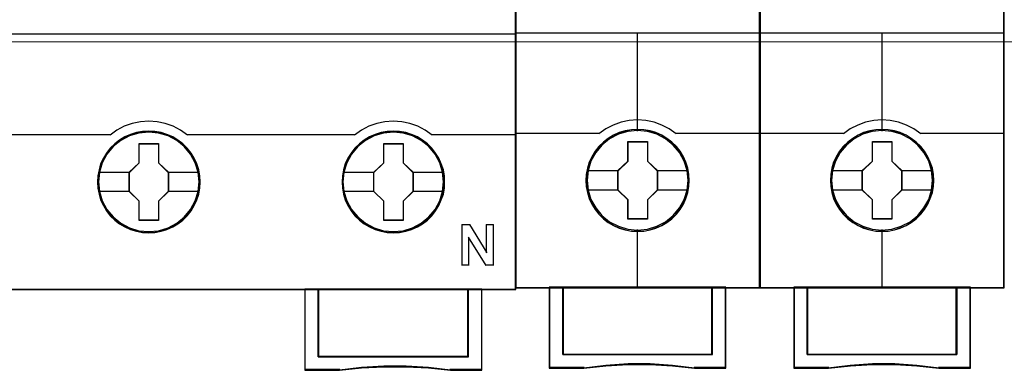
# Model space of a CAD drawing. Header units: millimetres. Extents: x -1290 to 1795, y -4192 to -1311.
# Tile 557 of 656: x 1077.57 to 1092.06, y -2986.34 to -2981.18. Entities that reach past the tile are written whole.
import ezdxf

# ---------------------------------------------------------------- set-up
doc = ezdxf.new("R2010")
doc.units = ezdxf.units.MM
doc.layers.add('45', color=7, linetype='Continuous')
doc.layers.add('Aparatura', color=7, linetype='Continuous', lineweight=13)

# ---------------------------------------------------------------- blocks, each defined once
blk = doc.blocks.new('*U397')
at = {"layer": '45', "color": 7}
for points in [[(189.646347, -383.521822), (117.625529, -383.521822), (117.625529, -465.544591), (189.646347, -465.544591), (189.646347, -383.521822)], [(189.624863, -383.543367), (117.647013, -383.543367), (117.647013, -465.523047), (189.624863, -465.523047), (189.624863, -383.543367)], [(166.406259, -457.634239), (166.383873, -457.186333), (166.311118, -456.738427), (166.160011, -456.30711), (165.980921, -455.892382), (165.745865, -455.505303), (165.466037, -455.156931), (165.13584, -454.836208), (164.772064, -454.559723), (164.40269, -454.316416), (163.971755, -454.133936), (163.54082, -454.006753), (163.087499, -453.923807), (162.634177, -453.901688), (162.180856, -453.923807), (161.738727, -454.006753), (161.291002, -454.133936), (160.876857, -454.316416), (160.490694, -454.559723), (160.132514, -454.836208), (159.796721, -455.156931), (159.533682, -455.505303), (159.29303, -455.892382), (159.091554, -456.30711), (158.974026, -456.738427), (158.884481, -457.186333), (158.856498, -457.634239), (158.884481, -458.082146), (158.974026, -458.518992), (159.091554, -458.950309), (159.29303, -459.359508), (159.533682, -459.752117), (159.796721, -460.111548), (160.132514, -460.43227), (160.490694, -460.708756), (160.876857, -460.935474), (161.291002, -461.117954), (161.738727, -461.256197), (162.180856, -461.344672), (162.634177, -461.366791), (163.087499, -461.344672), (163.54082, -461.256197), (163.971755, -461.117954), (164.40269, -460.935474), (164.772064, -460.708756), (165.13584, -460.43227), (165.466037, -460.111548), (165.745865, -459.752117), (165.980921, -459.359508), (166.160011, -458.950309), (166.311118, -458.518992), (166.383873, -458.082146), (166.406259, -457.634239)], [(166.406259, -457.634239), (166.383873, -457.186333), (166.311118, -456.738427), (166.160011, -456.30711), (165.980921, -455.892382), (165.745865, -455.505303), (165.466037, -455.156931), (165.13584, -454.836208), (164.772064, -454.559723), (164.40269, -454.316416), (163.971755, -454.133936), (163.54082, -454.006753), (163.087499, -453.923807), (162.634177, -453.901688), (162.180856, -453.923807), (161.738727, -454.006753), (161.291002, -454.133936), (160.876857, -454.316416), (160.490694, -454.559723), (160.132514, -454.836208), (159.796721, -455.156931), (159.533682, -455.505303), (159.29303, -455.892382), (159.091554, -456.30711), (158.974026, -456.738427), (158.884481, -457.186333), (158.856498, -457.634239), (158.884481, -458.082146), (158.974026, -458.518992), (159.091554, -458.950309), (159.29303, -459.359508), (159.533682, -459.752117), (159.796721, -460.111548), (160.132514, -460.43227), (160.490694, -460.708756), (160.876857, -460.935474), (161.291002, -461.117954), (161.738727, -461.256197), (162.180856, -461.344672), (162.634177, -461.366791), (163.087499, -461.344672), (163.54082, -461.256197), (163.971755, -461.117954), (164.40269, -460.935474), (164.772064, -460.708756), (165.13584, -460.43227), (165.466037, -460.111548), (165.745865, -459.752117), (165.980921, -459.359508), (166.160011, -458.950309), (166.311118, -458.518992), (166.383873, -458.082146), (166.406259, -457.634239)], [(166.386566, -457.634239), (166.364296, -457.188919), (166.291921, -456.743598), (166.141602, -456.31477), (165.963446, -455.902436), (165.729617, -455.517591), (165.451249, -455.17123), (165.122774, -454.852359), (164.760896, -454.577469), (164.39345, -454.335567), (163.964763, -454.15414), (163.536076, -454.027691), (163.085119, -453.945224), (162.634163, -453.923233), (162.183206, -453.945224), (161.743384, -454.027691), (161.297995, -454.15414), (160.88601, -454.335567), (160.501862, -454.577469), (160.145551, -454.852359), (159.811509, -455.17123), (159.549843, -455.517591), (159.310446, -455.902436), (159.110021, -456.31477), (158.993106, -456.743598), (158.904029, -457.188919), (158.876192, -457.634239), (158.904029, -458.07956), (158.993106, -458.513886), (159.110021, -458.942713), (159.310446, -459.349549), (159.549843, -459.739892), (159.811509, -460.097249), (160.145551, -460.41612), (160.501862, -460.69101), (160.88601, -460.916419), (161.297995, -461.097846), (161.743384, -461.235291), (162.183206, -461.323255), (162.634163, -461.345246), (163.085119, -461.323255), (163.536076, -461.235291), (163.964763, -461.097846), (164.39345, -460.916419), (164.760896, -460.69101), (165.122774, -460.41612), (165.451249, -460.097249), (165.729617, -459.739892), (165.963446, -459.349549), (166.141602, -458.942713), (166.291921, -458.513886), (166.364296, -458.07956), (166.386566, -457.634239)], [(184.404303, -457.634239), (184.381911, -457.186333), (184.309139, -456.738427), (184.152398, -456.30711), (183.973265, -455.892382), (183.743752, -455.505303), (183.463857, -455.156931), (183.133582, -454.836208), (182.769719, -454.559723), (182.400259, -454.316416), (181.969221, -454.133936), (181.538184, -454.006753), (181.084755, -453.923807), (180.631326, -453.901688), (180.177897, -453.923807), (179.735664, -454.006753), (179.287833, -454.133936), (178.873589, -454.316416), (178.487335, -454.559723), (178.12907, -454.836208), (177.793196, -455.156931), (177.530096, -455.505303), (177.283789, -455.892382), (177.087863, -456.30711), (176.970307, -456.738427), (176.880741, -457.186333), (176.852751, -457.634239), (176.880741, -458.082146), (176.970307, -458.518992), (177.087863, -458.950309), (177.283789, -459.359508), (177.530096, -459.752117), (177.793196, -460.111548), (178.12907, -460.43227), (178.487335, -460.708756), (178.873589, -460.935474), (179.287833, -461.117954), (179.735664, -461.256197), (180.177897, -461.344672), (180.631326, -461.366791), (181.084755, -461.344672), (181.538184, -461.256197), (181.969221, -461.117954), (182.400259, -460.935474), (182.769719, -460.708756), (183.133582, -460.43227), (183.463857, -460.111548), (183.743752, -459.752117), (183.973265, -459.359508), (184.152398, -458.950309), (184.309139, -458.518992), (184.381911, -458.082146), (184.404303, -457.634239)], [(184.404303, -457.634239), (184.381911, -457.186333), (184.309139, -456.738427), (184.152398, -456.30711), (183.973265, -455.892382), (183.743752, -455.505303), (183.463857, -455.156931), (183.133582, -454.836208), (182.769719, -454.559723), (182.400259, -454.316416), (181.969221, -454.133936), (181.538184, -454.006753), (181.084755, -453.923807), (180.631326, -453.901688), (180.177897, -453.923807), (179.735664, -454.006753), (179.287833, -454.133936), (178.873589, -454.316416), (178.487335, -454.559723), (178.12907, -454.836208), (177.793196, -455.156931), (177.530096, -455.505303), (177.283789, -455.892382), (177.087863, -456.30711), (176.970307, -456.738427), (176.880741, -457.186333), (176.852751, -457.634239), (176.880741, -458.082146), (176.970307, -458.518992), (177.087863, -458.950309), (177.283789, -459.359508), (177.530096, -459.752117), (177.793196, -460.111548), (178.12907, -460.43227), (178.487335, -460.708756), (178.873589, -460.935474), (179.287833, -461.117954), (179.735664, -461.256197), (180.177897, -461.344672), (180.631326, -461.366791), (181.084755, -461.344672), (181.538184, -461.256197), (181.969221, -461.117954), (182.400259, -460.935474), (182.769719, -460.708756), (183.133582, -460.43227), (183.463857, -460.111548), (183.743752, -459.752117), (183.973265, -459.359508), (184.152398, -458.950309), (184.309139, -458.518992), (184.381911, -458.082146), (184.404303, -457.634239)], [(184.382819, -457.634239), (184.360555, -457.188919), (184.288196, -456.743598), (184.132347, -456.31477), (183.954234, -455.902436), (183.726027, -455.517591), (183.447725, -455.17123), (183.119328, -454.852359), (182.757536, -454.577469), (182.390178, -454.335567), (181.961593, -454.15414), (181.533008, -454.027691), (181.082159, -453.945224), (180.63131, -453.923233), (180.180461, -453.945224), (179.740744, -454.027691), (179.295461, -454.15414), (178.883574, -454.335567), (178.499518, -454.577469), (178.143291, -454.852359), (177.809329, -455.17123), (177.547725, -455.517591), (177.30282, -455.902436), (177.108009, -456.31477), (176.991122, -456.743598), (176.902065, -457.188919), (176.874235, -457.634239), (176.902065, -458.07956), (176.991122, -458.513886), (177.108009, -458.942713), (177.30282, -459.349549), (177.547725, -459.739892), (177.809329, -460.097249), (178.143291, -460.41612), (178.499518, -460.69101), (178.883574, -460.916419), (179.295461, -461.097846), (179.740744, -461.235291), (180.180461, -461.323255), (180.63131, -461.345246), (181.082159, -461.323255), (181.533008, -461.235291), (181.961593, -461.097846), (182.390178, -460.916419), (182.757536, -460.69101), (183.119328, -460.41612), (183.447725, -460.097249), (183.726027, -459.739892), (183.954234, -459.349549), (184.132347, -458.942713), (184.288196, -458.513886), (184.360555, -458.07956), (184.382819, -457.634239)], [(161.922078, -454.797572), (163.363003, -454.797572), (163.363003, -456.215983), (164.080639, -456.919648), (164.080639, -458.338059), (163.363003, -459.052805), (163.363003, -460.460134), (161.922078, -460.460134), (161.922078, -459.052805), (161.187489, -458.338059), (161.187489, -456.919648), (161.922078, -456.215983), (161.922078, -454.797572)], [(161.922078, -454.797572), (163.363003, -454.797572), (163.363003, -454.797572), (163.363003, -456.215983), (163.363003, -456.215983), (164.080639, -456.919648), (164.080639, -456.919648), (164.080639, -458.338059), (164.080639, -458.338059), (163.363003, -459.052805), (163.363003, -459.052805), (163.363003, -460.460134), (163.363003, -460.460134), (161.922078, -460.460134), (161.922078, -460.460134), (161.922078, -459.052805), (161.922078, -459.052805), (161.187489, -458.338059), (161.187489, -458.338059), (161.187489, -456.919648), (161.187489, -456.919648), (161.922078, -456.215983), (161.922078, -456.215983), (161.922078, -454.797572), (161.922078, -454.797572)], [(161.932652, -454.819117), (163.352177, -454.819117), (163.352177, -456.226734), (164.059156, -456.925045), (164.059156, -458.332662), (163.352177, -459.04197), (163.352177, -460.43859), (161.932652, -460.43859), (161.932652, -459.04197), (161.208973, -458.332662), (161.208973, -456.925045), (161.932652, -456.226734), (161.932652, -454.819117)], [(179.918786, -454.797572), (181.360602, -454.797572), (181.360602, -456.215983), (182.078683, -456.919648), (182.078683, -458.338059), (181.360602, -459.052805), (181.360602, -460.460134), (179.918786, -460.460134), (179.918786, -459.052805), (179.183742, -458.338059), (179.183742, -456.919648), (179.918786, -456.215983), (179.918786, -454.797572)], [(179.918786, -454.797572), (181.360602, -454.797572), (181.360602, -454.797572), (181.360602, -456.215983), (181.360602, -456.215983), (182.078683, -456.919648), (182.078683, -456.919648), (182.078683, -458.338059), (182.078683, -458.338059), (181.360602, -459.052805), (181.360602, -459.052805), (181.360602, -460.460134), (181.360602, -460.460134), (179.918786, -460.460134), (179.918786, -460.460134), (179.918786, -459.052805), (179.918786, -459.052805), (179.183742, -458.338059), (179.183742, -458.338059), (179.183742, -456.919648), (179.183742, -456.919648), (179.918786, -456.215983), (179.918786, -456.215983), (179.918786, -454.797572), (179.918786, -454.797572)], [(179.92936, -454.819117), (181.349776, -454.819117), (181.349776, -456.226734), (182.057199, -456.925045), (182.057199, -458.332662), (181.349776, -459.04197), (181.349776, -460.43859), (179.92936, -460.43859), (179.92936, -459.04197), (179.205226, -458.332662), (179.205226, -456.925045), (179.92936, -456.226734), (179.92936, -454.819117)], [(186.147454, -470.485246), (175.109388, -470.485246), (175.109388, -465.501502), (174.109988, -465.501502), (174.109988, -471.476457), (176.667112, -471.476457), (178.297418, -471.304795), (179.922141, -471.221732), (181.563614, -471.221732), (183.205086, -471.304795), (184.824226, -471.476457), (187.152437, -471.476457), (187.152437, -465.501502), (186.147454, -465.501502), (186.147454, -470.485246)], [(175.105403, -465.501502), (175.105403, -470.4926), (186.151651, -470.4926), (186.151651, -465.501502), (180.625733, -465.501502), (175.105403, -465.501502)]]:
    blk.add_lwpolyline(points, close=True, dxfattribs=at)
at = {"layer": '45', "color": 139}
for points in [[(189.646347, -383.521822), (117.625529, -383.521822), (117.625529, -465.544591), (189.646347, -465.544591), (189.646347, -383.521822)], [(166.340018, -457.628925), (166.267242, -456.910035), (166.060112, -456.224325), (165.713029, -455.588384), (165.248385, -455.035392), (164.694171, -454.581938), (164.050388, -454.244613), (163.356221, -454.034476), (162.634064, -453.968117), (161.911907, -454.034476), (161.212143, -454.244613), (160.579555, -454.581938), (160.014146, -455.035392), (159.549502, -455.588384), (159.208017, -456.224325), (159.000886, -456.910035), (158.928111, -457.628925), (159.000886, -458.336755), (159.208017, -459.027996), (159.549502, -459.658407), (160.014146, -460.211399), (160.579555, -460.664853), (161.212143, -461.002178), (161.911907, -461.212315), (162.634064, -461.284204), (163.356221, -461.212315), (164.050388, -461.002178), (164.694171, -460.664853), (165.248385, -460.211399), (165.713029, -459.658407), (166.060112, -459.027996), (166.267242, -458.336755), (166.340018, -457.628925)], [(166.334647, -457.623467), (166.261867, -456.904591), (166.054724, -456.224424), (165.713218, -455.588496), (165.254144, -455.029985), (164.688699, -454.57654), (164.050475, -454.239221), (163.350667, -454.029088), (162.628466, -453.96273), (161.906264, -454.029088), (161.217654, -454.239221), (160.573831, -454.57654), (160.013985, -455.029985), (159.554911, -455.588496), (159.213405, -456.224424), (159.000663, -456.904591), (158.933482, -457.623467), (159.000663, -458.336813), (159.213405, -459.02251), (159.554911, -459.652909), (160.013985, -460.20589), (160.573831, -460.659335), (161.217654, -461.002184), (161.906264, -461.212317), (162.628466, -461.284204), (163.350667, -461.212317), (164.050475, -461.002184), (164.688699, -460.659335), (165.254144, -460.20589), (165.713218, -459.652909), (166.054724, -459.02251), (166.261867, -458.336813), (166.334647, -457.623467)], [(184.3309, -457.623467), (184.258122, -456.904591), (184.050985, -456.224424), (183.70949, -455.588496), (183.25043, -455.029985), (182.685003, -454.57654), (182.0412, -454.239221), (181.347012, -454.029088), (180.624833, -453.96273), (179.902653, -454.029088), (179.214064, -454.239221), (178.570261, -454.57654), (178.010432, -455.029985), (177.551372, -455.588496), (177.209877, -456.224424), (176.991543, -456.904591), (176.924364, -457.623467), (176.991543, -458.336813), (177.209877, -459.02251), (177.551372, -459.652909), (178.010432, -460.20589), (178.570261, -460.659335), (179.214064, -461.002184), (179.902653, -461.212317), (180.624833, -461.284204), (181.347012, -461.212317), (182.0412, -461.002184), (182.685003, -460.659335), (183.25043, -460.20589), (183.70949, -459.652909), (184.050985, -459.02251), (184.258122, -458.336813), (184.3309, -457.623467)], [(184.3309, -457.628925), (184.258122, -456.910035), (184.050985, -456.224325), (183.70949, -455.588384), (183.244832, -455.035392), (182.690601, -454.581938), (182.046798, -454.244613), (181.347012, -454.034476), (180.630431, -453.968117), (179.908252, -454.034476), (179.208466, -454.244613), (178.575859, -454.581938), (178.010432, -455.035392), (177.545774, -455.588384), (177.204278, -456.224325), (176.997142, -456.910035), (176.924364, -457.628925), (176.997142, -458.336755), (177.204278, -459.027996), (177.545774, -459.658407), (178.010432, -460.211399), (178.575859, -460.664853), (179.208466, -461.002178), (179.908252, -461.212315), (180.630431, -461.284204), (181.347012, -461.212315), (182.046798, -461.002178), (182.690601, -460.664853), (183.244832, -460.211399), (183.70949, -459.658407), (184.050985, -459.027996), (184.258122, -458.336755), (184.3309, -457.628925)]]:
    blk.add_lwpolyline(points, close=True, dxfattribs=at)
for points in [[(117.625529, -446.740001), (189.646347, -446.740001)], [(165.482457, -454.18715), (164.97782, -453.831569), (164.433934, -453.539076), (163.845192, -453.326874), (163.245235, -453.2007), (162.628457, -453.154819), (162.017286, -453.2007), (161.411723, -453.326874), (160.834194, -453.539076), (160.290309, -453.831569), (159.785672, -454.18715)], [(183.475129, -454.18715), (182.975922, -453.831569), (182.426233, -453.539076), (181.84289, -453.326874), (181.24272, -453.2007), (180.625722, -453.154819), (180.014334, -453.2007), (179.408555, -453.326874), (178.830821, -453.539076), (178.286741, -453.831569), (177.781925, -454.18715)], [(147.441446, -454.144062), (159.82864, -454.144062)], [(165.439489, -454.144062), (171.655465, -454.144062)], [(171.610707, -454.144062), (177.826683, -454.144062)], [(183.430371, -454.144062), (189.646347, -454.144062)], [(185.668266, -460.761755), (186.268021, -460.761755)], [(185.668266, -460.761755), (185.668266, -463.768981)], [(186.223263, -460.761755), (187.50871, -462.84078)], [(187.465742, -460.761755), (188.009998, -460.761755)], [(187.465742, -460.761755), (187.465742, -462.84078)], [(187.96524, -460.761755), (187.96524, -463.768981)], [(186.167764, -461.680979), (186.167764, -463.768981)], [(187.447839, -463.768981), (186.167764, -461.680979)], [(185.668266, -463.725892), (186.212521, -463.725892)], [(187.403081, -463.725892), (188.009998, -463.725892)], [(174.109988, -465.501502), (174.109988, -471.476457)], [(180.64822, -465.501502), (174.109988, -465.501502)], [(175.105403, -465.501502), (175.105403, -470.4926)], [(186.106893, -470.4926), (186.106893, -465.501502)], [(187.10947, -465.501502), (187.10947, -471.476457)], [(175.105403, -470.447716), (186.151651, -470.447716)], [(176.702365, -471.431573), (174.109988, -471.431573)], [(184.832188, -471.476457), (183.209581, -471.276821), (181.564594, -471.180223), (179.919606, -471.180223), (178.291404, -471.276821), (176.657607, -471.476457)], [(187.152437, -471.431573), (184.78743, -471.431573)]]:
    blk.add_lwpolyline(points, dxfattribs=at)
at = {"layer": '45', "color": 7}
for points in [[(158.928111, -456.903528), (161.232247, -456.903528)], [(164.035881, -456.903528), (166.340018, -456.903528)], [(176.918993, -456.903528), (179.2285, -456.903528)], [(182.033925, -456.903528), (184.3309, -456.903528)], [(158.928111, -458.31109), (161.232247, -458.31109)], [(164.035881, -458.31109), (166.340018, -458.31109)], [(176.918993, -458.31109), (179.2285, -458.31109)], [(182.033925, -458.31109), (184.3309, -458.31109)]]:
    blk.add_lwpolyline(points, dxfattribs=at)
at = {"layer": '45', "color": 59}
for points in [[(186.147454, -470.485246), (175.109388, -470.485246), (175.109388, -465.501502), (174.109988, -465.501502), (174.109988, -471.476457), (176.667112, -471.476457), (178.297418, -471.304795), (179.922141, -471.221732), (181.563614, -471.221732), (183.205086, -471.304795), (184.824226, -471.476457), (187.152437, -471.476457), (187.152437, -465.501502), (186.147454, -465.501502), (186.147454, -470.485246)], [(186.129143, -470.470552), (175.125926, -470.470552), (175.125926, -465.521251), (174.129681, -465.521251), (174.129681, -471.454913), (176.678732, -471.454913), (178.303891, -471.284437), (179.923484, -471.201948), (181.559775, -471.201948), (183.196065, -471.284437), (184.810093, -471.454913), (187.130953, -471.454913), (187.130953, -465.521251), (186.129143, -465.521251), (186.129143, -470.470552)], [(175.105403, -465.501502), (175.105403, -470.4926), (186.151651, -470.4926), (186.151651, -465.501502), (180.625733, -465.501502), (175.105403, -465.501502)], [(175.126887, -465.521251), (175.126887, -470.471056), (186.130167, -470.471056), (186.130167, -465.521251), (180.625744, -465.521251), (175.126887, -465.521251)]]:
    blk.add_lwpolyline(points, close=True, dxfattribs=at)
blk = doc.blocks.new('*U398')
at = {"layer": '45', "color": 7}
for points in [[(207.58889, -383.681609), (189.615912, -383.681609), (189.615912, -465.406348), (207.58889, -465.406348), (207.58889, -383.681609)], [(202.400556, -457.522986), (202.378247, -457.071621), (202.305744, -456.620256), (202.149583, -456.185405), (201.971114, -455.772571), (201.736873, -455.37625), (201.452437, -455.02947), (201.123384, -454.710211), (200.755291, -454.429484), (200.381621, -454.187288), (199.946602, -454.000137), (199.51716, -453.873535), (199.059832, -453.790968), (198.602504, -453.763446), (198.145176, -453.790968), (197.699003, -453.873535), (197.247252, -454.000137), (196.834542, -454.187288), (196.44414, -454.429484), (196.081624, -454.710211), (195.746994, -455.02947), (195.47929, -455.37625), (195.233894, -455.772571), (195.038694, -456.185405), (194.915996, -456.620256), (194.826761, -457.071621), (194.798875, -457.522986), (194.826761, -457.974351), (194.915996, -458.409203), (195.038694, -458.844055), (195.233894, -459.256889), (195.47929, -459.653209), (195.746994, -460.010999), (196.081624, -460.335761), (196.44414, -460.610984), (196.834542, -460.842171), (197.247252, -461.029322), (197.699003, -461.161429), (198.145176, -461.255005), (198.602504, -461.277023), (199.059832, -461.255005), (199.51716, -461.161429), (199.946602, -461.029322), (200.381621, -460.842171), (200.755291, -460.610984), (201.123384, -460.335761), (201.452437, -460.010999), (201.736873, -459.653209), (201.971114, -459.256889), (202.149583, -458.844055), (202.305744, -458.409203), (202.378247, -457.974351), (202.400556, -457.522986)], [(202.400556, -457.522986), (202.378247, -457.071621), (202.305744, -456.620256), (202.149583, -456.185405), (201.971114, -455.772571), (201.736873, -455.37625), (201.452437, -455.02947), (201.123384, -454.710211), (200.755291, -454.429484), (200.381621, -454.187288), (199.946602, -454.000137), (199.51716, -453.873535), (199.059832, -453.790968), (198.602504, -453.763446), (198.145176, -453.790968), (197.699003, -453.873535), (197.247252, -454.000137), (196.834542, -454.187288), (196.44414, -454.429484), (196.081624, -454.710211), (195.746994, -455.02947), (195.47929, -455.37625), (195.233894, -455.772571), (195.038694, -456.185405), (194.915996, -456.620256), (194.826761, -457.071621), (194.798875, -457.522986), (194.826761, -457.974351), (194.915996, -458.409203), (195.038694, -458.844055), (195.233894, -459.256889), (195.47929, -459.653209), (195.746994, -460.010999), (196.081624, -460.335761), (196.44414, -460.610984), (196.834542, -460.842171), (197.247252, -461.029322), (197.699003, -461.161429), (198.145176, -461.255005), (198.602504, -461.277023), (199.059832, -461.255005), (199.51716, -461.161429), (199.946602, -461.029322), (200.381621, -460.842171), (200.755291, -460.610984), (201.123384, -460.335761), (201.452437, -460.010999), (201.736873, -459.653209), (201.971114, -459.256889), (202.149583, -458.844055), (202.305744, -458.409203), (202.378247, -457.974351), (202.400556, -457.522986)], [(202.380862, -457.522973), (202.358664, -457.073765), (202.286519, -456.624557), (202.131131, -456.191784), (201.953544, -455.780923), (201.720462, -455.386496), (201.437433, -455.041373), (201.110007, -454.72364), (200.743735, -454.444255), (200.371913, -454.203216), (199.939045, -454.016959), (199.511727, -453.890962), (199.056661, -453.80879), (198.601595, -453.781399), (198.146529, -453.80879), (197.702562, -453.890962), (197.253046, -454.016959), (196.842377, -454.203216), (196.453906, -454.444255), (196.093183, -454.72364), (195.760208, -455.041373), (195.493828, -455.386496), (195.249646, -455.780923), (195.055411, -456.191784), (194.93332, -456.624557), (194.844526, -457.073765), (194.816779, -457.522973), (194.844526, -457.972181), (194.93332, -458.404955), (195.055411, -458.837728), (195.249646, -459.248589), (195.493828, -459.643016), (195.760208, -459.999095), (196.093183, -460.322306), (196.453906, -460.596213), (196.842377, -460.826296), (197.253046, -461.012553), (197.702562, -461.144028), (198.146529, -461.237157), (198.601595, -461.259069), (199.056661, -461.237157), (199.511727, -461.144028), (199.939045, -461.012553), (200.371913, -460.826296), (200.743735, -460.596213), (201.110007, -460.322306), (201.437433, -459.999095), (201.720462, -459.643016), (201.953544, -459.248589), (202.131131, -458.837728), (202.286519, -458.404955), (202.358664, -457.972181), (202.380862, -457.522973)], [(197.888248, -454.666511), (199.333423, -454.666511), (199.333423, -456.094816), (200.058823, -456.800696), (200.058823, -458.229), (199.333423, -458.94591), (199.333423, -460.363185), (197.888248, -460.363185), (197.888248, -458.94591), (197.145979, -458.229), (197.145979, -456.800696), (197.888248, -456.094816), (197.888248, -454.666511)], [(197.888248, -454.666511), (199.333423, -454.666511), (199.333423, -454.666511), (199.333423, -456.094816), (199.333423, -456.094816), (200.058823, -456.800696), (200.058823, -456.800696), (200.058823, -458.229), (200.058823, -458.229), (199.333423, -458.94591), (199.333423, -458.94591), (199.333423, -460.363185), (199.333423, -460.363185), (197.888248, -460.363185), (197.888248, -460.363185), (197.888248, -458.94591), (197.888248, -458.94591), (197.145979, -458.229), (197.145979, -458.229), (197.145979, -456.800696), (197.145979, -456.800696), (197.888248, -456.094816), (197.888248, -456.094816), (197.888248, -454.666511), (197.888248, -454.666511)], [(197.896571, -454.684465), (199.323093, -454.684465), (199.323093, -456.103766), (200.039129, -456.805197), (200.039129, -458.224499), (199.323093, -458.93689), (199.323093, -460.345231), (197.896571, -460.345231), (197.896571, -458.93689), (197.163882, -458.224499), (197.163882, -456.805197), (197.896571, -456.103766), (197.896571, -454.684465)], [(204.100496, -465.368646), (204.100496, -470.318901), (193.102515, -470.318901), (193.102515, -465.368646), (192.106241, -465.368646), (192.106241, -471.31667), (194.649802, -471.31667), (196.269444, -471.140269), (197.900218, -471.052068), (199.530991, -471.052068), (201.161765, -471.140269), (202.786972, -471.31667), (205.096771, -471.31667), (205.096771, -465.368646), (204.100496, -465.368646)], [(198.595937, -465.368646), (193.099866, -465.368646), (193.099866, -470.325632), (204.103146, -470.325632), (204.103146, -465.368646), (198.595937, -465.368646)], [(204.103146, -470.325632), (204.103146, -465.368646), (198.595937, -465.368646), (193.099866, -465.368646), (193.099866, -470.325632), (204.103146, -470.325632)]]:
    blk.add_lwpolyline(points, close=True, dxfattribs=at)
at = {"layer": '45', "color": 139}
for points in [[(207.58889, -383.681609), (189.615912, -383.681609), (189.615912, -465.406348), (207.58889, -465.406348), (207.58889, -383.681609)], [(202.31104, -457.512096), (202.238523, -456.79097), (202.032127, -456.108377), (201.686276, -455.475328), (201.22886, -454.919345), (200.665457, -454.467953), (200.01838, -454.126657), (199.3211, -453.917476), (198.595928, -453.851418), (197.876334, -453.917476), (197.184631, -454.126657), (196.537555, -454.467953), (195.974152, -454.919345), (195.516735, -455.475328), (195.170884, -456.108377), (194.958911, -456.79097), (194.891972, -457.512096), (194.958911, -458.227717), (195.170884, -458.915814), (195.516735, -459.543359), (195.974152, -460.099341), (196.537555, -460.556238), (197.184631, -460.89203), (197.876334, -461.106716), (198.595928, -461.178278), (199.3211, -461.106716), (200.01838, -460.89203), (200.665457, -460.556238), (201.22886, -460.099341), (201.686276, -459.543359), (202.032127, -458.915814), (202.238523, -458.227717), (202.31104, -457.512096)]]:
    blk.add_lwpolyline(points, close=True, dxfattribs=at)
at = {"layer": '45', "color": 59}
for points in [[(207.569197, -383.699563), (189.633815, -383.699563), (189.633815, -465.388395), (207.569197, -465.388395), (207.569197, -383.699563)], [(204.100496, -465.368646), (204.100496, -470.318901), (193.102515, -470.318901), (193.102515, -465.368646), (192.106241, -465.368646), (192.106241, -471.31667), (194.649802, -471.31667), (196.269444, -471.140269), (197.900218, -471.052068), (199.530991, -471.052068), (201.161765, -471.140269), (202.786972, -471.31667), (205.096771, -471.31667), (205.096771, -465.368646), (204.100496, -465.368646)], [(204.085477, -465.386599), (204.085477, -470.306971), (193.119325, -470.306971), (193.119325, -465.386599), (192.125934, -465.386599), (192.125934, -471.298716), (194.662134, -471.298716), (196.277089, -471.12338), (197.903142, -471.035712), (199.529196, -471.035712), (201.15525, -471.12338), (202.775754, -471.298716), (205.078868, -471.298716), (205.078868, -465.386599), (204.085477, -465.386599)], [(198.595937, -465.368646), (193.099866, -465.368646), (193.099866, -470.325632), (204.103146, -470.325632), (204.103146, -465.368646), (198.595937, -465.368646)], [(204.103146, -470.325632), (204.103146, -465.368646), (198.595937, -465.368646), (193.099866, -465.368646), (193.099866, -470.325632), (204.103146, -470.325632)], [(198.595955, -465.386599), (193.117769, -465.386599), (193.117769, -470.307678), (204.085243, -470.307678), (204.085243, -465.386599), (198.595955, -465.386599)]]:
    blk.add_lwpolyline(points, close=True, dxfattribs=at)
at = {"layer": '45', "color": 139}
for points in [[(189.615912, -446.671778), (207.58889, -446.671778)], [(198.576441, -446.671778), (198.576441, -453.894507)], [(201.446317, -454.08661), (200.932289, -453.734018), (200.395912, -453.443982), (199.820424, -453.239251), (199.211413, -453.108451), (198.596814, -453.068642), (197.993389, -453.108451), (197.384378, -453.239251), (196.80889, -453.443982), (196.261338, -453.734018), (195.758485, -454.08661)], [(189.615912, -454.048908), (195.796081, -454.048908)], [(201.40693, -454.048908), (207.58889, -454.048908)], [(198.576441, -461.135189), (198.576441, -465.406348)], [(192.106241, -465.368646), (192.106241, -471.31667)], [(193.099866, -465.368646), (193.099866, -470.325632)], [(204.065549, -470.325632), (204.065549, -465.368646)], [(205.057384, -465.368646), (205.057384, -471.31667)], [(193.099866, -470.286134), (204.103146, -470.286134)], [(194.680715, -471.278967), (192.106241, -471.278967)], [(202.794425, -471.31667), (201.166394, -471.11559), (199.532787, -471.01505), (197.89918, -471.01505), (196.265574, -471.11559), (194.643118, -471.31667)], [(205.096771, -471.278967), (202.755038, -471.278967)]]:
    blk.add_lwpolyline(points, dxfattribs=at)
at = {"layer": '45', "color": 7}
for points in [[(194.870488, -456.78683), (197.183576, -456.78683)], [(200.019436, -456.78683), (202.327153, -456.78683)], [(194.870488, -458.205164), (197.183576, -458.205164)], [(200.019436, -458.205164), (202.327153, -458.205164)]]:
    blk.add_lwpolyline(points, dxfattribs=at)
at = {"layer": '45', "color": 140}
blk.add_lwpolyline([(204.085243, -470.307678), (204.085243, -465.386599), (198.595955, -465.386599), (193.117769, -465.386599), (193.117769, -470.307678), (204.085243, -470.307678)], close=True, dxfattribs=at)
blk = doc.blocks.new('*U399')
at = {"layer": '45', "color": 7}
for points in [[(225.574401, -383.681609), (207.601423, -383.681609), (207.601423, -465.406348), (225.574401, -465.406348), (225.574401, -383.681609)], [(220.386067, -457.522986), (220.363758, -457.071621), (220.291255, -456.620256), (220.135094, -456.185405), (219.956625, -455.772571), (219.722384, -455.37625), (219.437948, -455.02947), (219.108895, -454.710211), (218.740802, -454.429484), (218.367132, -454.187288), (217.932113, -454.000137), (217.502671, -453.873535), (217.045343, -453.790968), (216.588015, -453.763446), (216.130687, -453.790968), (215.684514, -453.873535), (215.232763, -454.000137), (214.820053, -454.187288), (214.429651, -454.429484), (214.067135, -454.710211), (213.732505, -455.02947), (213.464801, -455.37625), (213.219406, -455.772571), (213.024205, -456.185405), (212.901507, -456.620256), (212.812272, -457.071621), (212.784386, -457.522986), (212.812272, -457.974351), (212.901507, -458.409203), (213.024205, -458.844055), (213.219406, -459.256889), (213.464801, -459.653209), (213.732505, -460.010999), (214.067135, -460.335761), (214.429651, -460.610984), (214.820053, -460.842171), (215.232763, -461.029322), (215.684514, -461.161429), (216.130687, -461.255005), (216.588015, -461.277023), (217.045343, -461.255005), (217.502671, -461.161429), (217.932113, -461.029322), (218.367132, -460.842171), (218.740802, -460.610984), (219.108895, -460.335761), (219.437948, -460.010999), (219.722384, -459.653209), (219.956625, -459.256889), (220.135094, -458.844055), (220.291255, -458.409203), (220.363758, -457.974351), (220.386067, -457.522986)], [(220.386067, -457.522986), (220.363758, -457.071621), (220.291255, -456.620256), (220.135094, -456.185405), (219.956625, -455.772571), (219.722384, -455.37625), (219.437948, -455.02947), (219.108895, -454.710211), (218.740802, -454.429484), (218.367132, -454.187288), (217.932113, -454.000137), (217.502671, -453.873535), (217.045343, -453.790968), (216.588015, -453.763446), (216.130687, -453.790968), (215.684514, -453.873535), (215.232763, -454.000137), (214.820053, -454.187288), (214.429651, -454.429484), (214.067135, -454.710211), (213.732505, -455.02947), (213.464801, -455.37625), (213.219406, -455.772571), (213.024205, -456.185405), (212.901507, -456.620256), (212.812272, -457.071621), (212.784386, -457.522986), (212.812272, -457.974351), (212.901507, -458.409203), (213.024205, -458.844055), (213.219406, -459.256889), (213.464801, -459.653209), (213.732505, -460.010999), (214.067135, -460.335761), (214.429651, -460.610984), (214.820053, -460.842171), (215.232763, -461.029322), (215.684514, -461.161429), (216.130687, -461.255005), (216.588015, -461.277023), (217.045343, -461.255005), (217.502671, -461.161429), (217.932113, -461.029322), (218.367132, -460.842171), (218.740802, -460.610984), (219.108895, -460.335761), (219.437948, -460.010999), (219.722384, -459.653209), (219.956625, -459.256889), (220.135094, -458.844055), (220.291255, -458.409203), (220.363758, -457.974351), (220.386067, -457.522986)], [(220.368164, -457.522973), (220.34596, -457.073765), (220.273798, -456.624557), (220.118373, -456.191784), (219.940744, -455.780923), (219.707607, -455.386496), (219.424511, -455.041373), (219.097008, -454.72364), (218.730649, -454.444255), (218.358738, -454.203216), (217.925768, -454.016959), (217.498349, -453.890962), (217.043176, -453.80879), (216.588002, -453.781399), (216.132828, -453.80879), (215.688757, -453.890962), (215.239134, -454.016959), (214.828367, -454.203216), (214.439804, -454.444255), (214.078996, -454.72364), (213.745942, -455.041373), (213.479499, -455.386496), (213.23526, -455.780923), (213.040978, -456.191784), (212.918858, -456.624557), (212.830044, -457.073765), (212.80229, -457.522973), (212.830044, -457.972181), (212.918858, -458.404955), (213.040978, -458.837728), (213.23526, -459.248589), (213.479499, -459.643016), (213.745942, -459.999095), (214.078996, -460.322306), (214.439804, -460.596213), (214.828367, -460.826296), (215.239134, -461.012553), (215.688757, -461.144028), (216.132828, -461.237157), (216.588002, -461.259069), (217.043176, -461.237157), (217.498349, -461.144028), (217.925768, -461.012553), (218.358738, -460.826296), (218.730649, -460.596213), (219.097008, -460.322306), (219.424511, -459.999095), (219.707607, -459.643016), (219.940744, -459.248589), (220.118373, -458.837728), (220.273798, -458.404955), (220.34596, -457.972181), (220.368164, -457.522973)], [(215.873759, -454.666511), (217.318935, -454.666511), (217.318935, -456.094816), (218.044334, -456.800696), (218.044334, -458.229), (217.318935, -458.94591), (217.318935, -460.363185), (215.873759, -460.363185), (215.873759, -458.94591), (215.13149, -458.229), (215.13149, -456.800696), (215.873759, -456.094816), (215.873759, -454.666511)], [(215.873759, -454.666511), (217.318935, -454.666511), (217.318935, -454.666511), (217.318935, -456.094816), (217.318935, -456.094816), (218.044334, -456.800696), (218.044334, -456.800696), (218.044334, -458.229), (218.044334, -458.229), (217.318935, -458.94591), (217.318935, -458.94591), (217.318935, -460.363185), (217.318935, -460.363185), (215.873759, -460.363185), (215.873759, -460.363185), (215.873759, -458.94591), (215.873759, -458.94591), (215.13149, -458.229), (215.13149, -458.229), (215.13149, -456.800696), (215.13149, -456.800696), (215.873759, -456.094816), (215.873759, -456.094816), (215.873759, -454.666511), (215.873759, -454.666511)], [(215.882538, -454.684465), (217.309948, -454.684465), (217.309948, -456.103766), (218.026431, -456.805197), (218.026431, -458.224499), (217.309948, -458.93689), (217.309948, -460.345231), (215.882538, -460.345231), (215.882538, -458.93689), (215.149393, -458.224499), (215.149393, -456.805197), (215.882538, -456.103766), (215.882538, -454.684465)], [(222.087798, -465.368646), (222.087798, -470.318901), (211.089817, -470.318901), (211.089817, -465.368646), (210.093542, -465.368646), (210.093542, -471.31667), (212.637103, -471.31667), (214.256745, -471.140269), (215.887519, -471.052068), (217.518292, -471.052068), (219.149066, -471.140269), (220.774274, -471.31667), (223.084072, -471.31667), (223.084072, -465.368646), (222.087798, -465.368646)], [(216.583239, -465.368646), (211.087167, -465.368646), (211.087167, -470.325632), (222.090447, -470.325632), (222.090447, -465.368646), (216.583239, -465.368646)], [(222.090447, -470.325632), (222.090447, -465.368646), (216.583239, -465.368646), (211.087167, -465.368646), (211.087167, -470.325632), (222.090447, -470.325632)]]:
    blk.add_lwpolyline(points, close=True, dxfattribs=at)
at = {"layer": '45', "color": 139}
for points in [[(225.574401, -383.681609), (207.601423, -383.681609), (207.601423, -465.406348), (225.574401, -465.406348), (225.574401, -383.681609)], [(220.298341, -457.512096), (220.225824, -456.79097), (220.019429, -456.108377), (219.673578, -455.475328), (219.216161, -454.919345), (218.652758, -454.467953), (218.005682, -454.126657), (217.308401, -453.917476), (216.583229, -453.851418), (215.863635, -453.917476), (215.171933, -454.126657), (214.524856, -454.467953), (213.961453, -454.919345), (213.504037, -455.475328), (213.158185, -456.108377), (212.946212, -456.79097), (212.879273, -457.512096), (212.946212, -458.227717), (213.158185, -458.915814), (213.504037, -459.543359), (213.961453, -460.099341), (214.524856, -460.556238), (215.171933, -460.89203), (215.863635, -461.106716), (216.583229, -461.178278), (217.308401, -461.106716), (218.005682, -460.89203), (218.652758, -460.556238), (219.216161, -460.099341), (219.673578, -459.543359), (220.019429, -458.915814), (220.225824, -458.227717), (220.298341, -457.512096)]]:
    blk.add_lwpolyline(points, close=True, dxfattribs=at)
at = {"layer": '45', "color": 59}
for points in [[(225.556498, -383.699563), (207.621116, -383.699563), (207.621116, -465.388395), (225.556498, -465.388395), (225.556498, -383.699563)], [(222.087798, -465.368646), (222.087798, -470.318901), (211.089817, -470.318901), (211.089817, -465.368646), (210.093542, -465.368646), (210.093542, -471.31667), (212.637103, -471.31667), (214.256745, -471.140269), (215.887519, -471.052068), (217.518292, -471.052068), (219.149066, -471.140269), (220.774274, -471.31667), (223.084072, -471.31667), (223.084072, -465.368646), (222.087798, -465.368646)], [(222.070988, -465.386599), (222.070988, -470.306971), (211.104836, -470.306971), (211.104836, -465.386599), (210.111445, -465.386599), (210.111445, -471.298716), (212.647645, -471.298716), (214.2626, -471.12338), (215.888653, -471.035712), (217.514707, -471.035712), (219.140761, -471.12338), (220.761265, -471.298716), (223.064379, -471.298716), (223.064379, -465.386599), (222.070988, -465.386599)], [(216.583239, -465.368646), (211.087167, -465.368646), (211.087167, -470.325632), (222.090447, -470.325632), (222.090447, -465.368646), (216.583239, -465.368646)], [(222.090447, -470.325632), (222.090447, -465.368646), (216.583239, -465.368646), (211.087167, -465.368646), (211.087167, -470.325632), (222.090447, -470.325632)], [(216.582363, -465.386599), (211.10507, -465.386599), (211.10507, -470.307678), (222.070754, -470.307678), (222.070754, -465.386599), (216.582363, -465.386599)]]:
    blk.add_lwpolyline(points, close=True, dxfattribs=at)
at = {"layer": '45', "color": 139}
for points in [[(207.601423, -446.671778), (225.574401, -446.671778)], [(216.563743, -446.671778), (216.563743, -453.894507)], [(219.431828, -454.08661), (218.9178, -453.734018), (218.381423, -453.443982), (217.805935, -453.239251), (217.196924, -453.108451), (216.582325, -453.068642), (215.9789, -453.108451), (215.369889, -453.239251), (214.794401, -453.443982), (214.246849, -453.734018), (213.743996, -454.08661)], [(207.601423, -454.048908), (213.783383, -454.048908)], [(219.394232, -454.048908), (225.574401, -454.048908)], [(216.563743, -461.135189), (216.563743, -465.406348)], [(210.093542, -465.368646), (210.093542, -471.31667)], [(211.087167, -465.368646), (211.087167, -470.325632)], [(222.05106, -470.325632), (222.05106, -465.368646)], [(223.044685, -465.368646), (223.044685, -471.31667)], [(211.087167, -470.286134), (222.090447, -470.286134)], [(212.668016, -471.278967), (210.093542, -471.278967)], [(220.779936, -471.31667), (219.151905, -471.11559), (217.518298, -471.01505), (215.884691, -471.01505), (214.251085, -471.11559), (212.628629, -471.31667)], [(223.084072, -471.278967), (220.742339, -471.278967)]]:
    blk.add_lwpolyline(points, dxfattribs=at)
at = {"layer": '45', "color": 7}
for points in [[(212.855999, -456.78683), (215.170877, -456.78683)], [(218.006737, -456.78683), (220.314454, -456.78683)], [(212.855999, -458.205164), (215.170877, -458.205164)], [(218.006737, -458.205164), (220.314454, -458.205164)]]:
    blk.add_lwpolyline(points, dxfattribs=at)
at = {"layer": '45', "color": 140}
blk.add_lwpolyline([(222.070754, -470.307678), (222.070754, -465.386599), (216.582363, -465.386599), (211.10507, -465.386599), (211.10507, -470.307678), (222.070754, -470.307678)], close=True, dxfattribs=at)

msp = doc.modelspace()

# ---------------------------------------------------------------- linework, layer by layer
at = {"layer": 'Aparatura', "color": 7, "lineweight": 13}
msp.add_lwpolyline([(1070.46, -2972.502), (1156.825, -2972.502), (1156.825, -2981.508), (1070.46, -2981.508), (1070.46, -2972.502)], close=True, dxfattribs=at)
msp.add_lwpolyline([(1070.46, -2981.508), (1156.825, -2981.508)], dxfattribs=at)

# ---------------------------------------------------------------- block references
at = {"layer": 'Aparatura', "color": 7, "lineweight": 13, "xscale": 0.2, "yscale": 0.2, "zscale": 0.2}
for name in ['*U397', '*U398', '*U399']:
    msp.add_blockref(name, (1046.942, -2892.044), dxfattribs=at)

doc.saveas('drawing.dxf')
